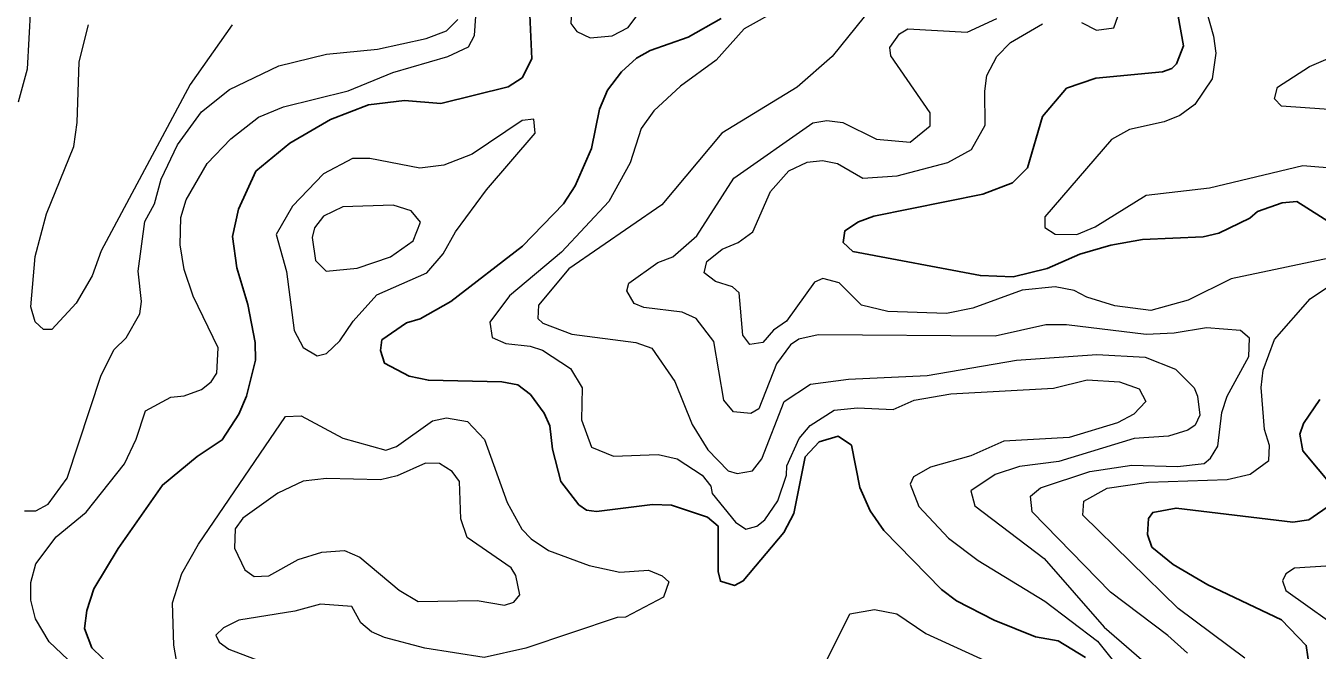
# Model space of a CAD drawing. Extents: x 763.2 to 816.8, y 7896.5 to 7952.7.
# Drawn here: x 785.309 to 788.319, y 7931.715 to 7933.17 of the extents above; entities that cross this region are included whole.
import ezdxf

# ---------------------------------------------------------------- set-up
doc = ezdxf.new("R2010")
doc.units = 0
doc.header["$LTSCALE"] = 0.064
doc.layers.add('1', color=7, linetype='Continuous', lineweight=25)
doc.layers.add('2', color=7, linetype='Continuous', lineweight=13)

msp = doc.modelspace()

# ---------------------------------------------------------------- linework, layer by layer
at = {"layer": '1'}
for points in [[(786.4839, 7933.1954), (786.4886, 7933.0934), (786.4659, 7933.049), (786.433, 7933.0281), (786.2762, 7932.9892), (786.1913, 7932.9957), (786.1076, 7932.9862), (786.0189, 7932.9521), (785.9245, 7932.8967), (785.8449, 7932.8311), (785.8042, 7932.7427), (785.7906, 7932.6786), (785.8002, 7932.6063), (785.8265, 7932.5201), (785.843, 7932.432), (785.8441, 7932.3906), (785.8228, 7932.3064), (785.8051, 7932.2644), (785.7666, 7932.2047), (785.7081, 7932.1657), (785.6273, 7932.0993), (785.5236, 7931.9519), (785.467, 7931.8575), (785.4512, 7931.8074), (785.4454, 7931.7649), (785.4629, 7931.7203), (785.5104, 7931.673)], [(786.517, 7932.2671), (786.4854, 7932.3103), (786.4553, 7932.3332), (786.4181, 7932.3401), (786.2472, 7932.3438), (786.2023, 7932.3536), (786.1451, 7932.3835), (786.1356, 7932.413), (786.1383, 7932.4378), (786.1958, 7932.4776), (786.2282, 7932.4868), (786.2998, 7932.5274), (786.4663, 7932.6561), (786.5622, 7932.7552), (786.589, 7932.797), (786.6277, 7932.8839), (786.6461, 7932.9758), (786.6646, 7933.0204), (786.6971, 7933.0626), (786.7322, 7933.0947), (786.7638, 7933.1125), (786.8527, 7933.144), (786.9293, 7933.1871)], [(787.2498, 7932.713), (787.2858, 7932.7262), (787.5396, 7932.7773), (787.6089, 7932.8042), (787.6441, 7932.8388), (787.679, 7932.9591), (787.7347, 7933.0251), (787.8027, 7933.0484), (787.9588, 7933.0632), (787.9803, 7933.0706), (787.9908, 7933.0814), (788.0073, 7933.1238), (787.9953, 7933.1924)], [(788.3908, 7932.6851), (788.2718, 7932.7605), (788.2374, 7932.7576), (788.1799, 7932.7374), (788.1619, 7932.7221), (788.0894, 7932.6864), (788.0533, 7932.6785), (787.912, 7932.6721), (787.838, 7932.6588), (787.7657, 7932.6374), (787.6894, 7932.6044), (787.6105, 7932.585), (787.5341, 7932.588), (787.2367, 7932.6443), (787.2143, 7932.6649), (787.218, 7932.6925), (787.2498, 7932.713)], [(788.3567, 7932.0939), (788.2853, 7932.179), (788.2787, 7932.2183), (788.2869, 7932.243), (788.325, 7932.299)], [(786.6154, 7932.0411), (786.5978, 7932.0537), (786.5561, 7932.1075), (786.5364, 7932.183), (786.5303, 7932.2377), (786.517, 7932.2671)], [(787.7786, 7931.6974), (787.7155, 7931.7363), (787.6621, 7931.7457), (787.566, 7931.7842), (787.4783, 7931.8296), (787.4431, 7931.8558), (787.3089, 7931.9933), (787.277, 7932.0395), (787.253, 7932.0936), (787.2336, 7932.1924), (787.2021, 7932.2132), (787.1584, 7932.2005), (787.1251, 7932.1651), (787.0989, 7932.0328), (787.0758, 7931.9891), (786.9813, 7931.8761), (786.9611, 7931.8655), (786.9279, 7931.8753), (786.9229, 7931.8981), (786.9225, 7932.004), (786.8979, 7932.0243), (786.814, 7932.0525), (786.7698, 7932.054), (786.6391, 7932.0377), (786.6154, 7932.0411)], [(788.3837, 7931.3489), (788.3122, 7931.2976), (788.1733, 7931.1666), (788.0928, 7931.1406), (788.0715, 7931.1546), (788.0649, 7931.1998), (788.1252, 7931.2958), (788.2189, 7931.3989), (788.2692, 7931.4904), (788.29, 7931.5643), (788.3013, 7931.6728), (788.2934, 7931.7256), (788.2361, 7931.7856), (788.0641, 7931.867), (787.9833, 7931.9139), (787.9335, 7931.9547), (787.9237, 7931.9845), (787.9255, 7932.0217), (787.9359, 7932.0358), (787.99, 7932.0458), (788.262, 7932.013), (788.2992, 7932.0185), (788.3526, 7932.0548)]]:
    msp.add_lwpolyline(points, dxfattribs=at)
at = {"layer": '2'}
for points in [[(785.4211, 7931.6788), (785.3632, 7931.734), (785.3312, 7931.7877), (785.3204, 7931.8312), (785.3204, 7931.8726), (785.3319, 7931.916), (785.3795, 7931.9784), (785.449, 7932.0365), (785.5384, 7932.1489), (785.5659, 7932.2063), (785.5877, 7932.2722), (785.6468, 7932.3045), (785.6775, 7932.3076), (785.7185, 7932.3223), (785.7409, 7932.34), (785.7541, 7932.3607), (785.7574, 7932.4191), (785.6988, 7932.5399), (785.6779, 7932.602), (785.6688, 7932.6595), (785.6702, 7932.7231), (785.6822, 7932.7647), (785.7312, 7932.8495), (785.7866, 7932.9068), (785.8509, 7932.9569), (785.9093, 7932.9811), (786.0599, 7933.0182), (786.1642, 7933.0612), (786.2926, 7933.099), (786.3409, 7933.1213), (786.3543, 7933.1477), (786.3688, 7933.3508)], [(785.3233, 7933.2843), (785.3119, 7933.0693), (785.2912, 7932.9922)], [(788.0503, 7933.2433), (788.0777, 7933.146), (788.0828, 7933.1065), (788.0745, 7933.0463), (788.0342, 7932.9866), (787.9985, 7932.961), (787.9623, 7932.9464), (787.8815, 7932.9285), (787.8396, 7932.9048), (787.6841, 7932.7247), (787.6841, 7932.6997), (787.7085, 7932.6842), (787.759, 7932.6835), (787.8016, 7932.7016), (787.9205, 7932.7753), (788.0679, 7932.7925), (788.2854, 7932.8442), (788.3705, 7932.8379)], [(787.0723, 7933.2126), (786.9835, 7933.1632), (786.9182, 7933.09), (786.8351, 7933.0298), (786.7723, 7932.9722), (786.7433, 7932.931), (786.7178, 7932.8508), (786.6674, 7932.7603), (786.5578, 7932.6425), (786.4362, 7932.5405), (786.3902, 7932.4789), (786.3958, 7932.4435), (786.4275, 7932.4294), (786.4845, 7932.4236), (786.5128, 7932.4141), (786.5784, 7932.3716), (786.6053, 7932.326), (786.6039, 7932.2513), (786.6271, 7932.1876), (786.679, 7932.1665), (786.7829, 7932.1707), (786.8272, 7932.1606), (786.8852, 7932.1224), (786.9057, 7932.0969), (786.9083, 7932.0801), (786.9633, 7932.0133), (786.9868, 7931.9969), (787.0129, 7932.0035), (787.0314, 7932.0184), (787.0615, 7932.0628), (787.0817, 7932.1225), (787.0826, 7932.1441), (787.1112, 7932.208), (787.137, 7932.2385), (787.1933, 7932.2738), (787.2475, 7932.2793), (787.3304, 7932.276), (787.3795, 7932.2972), (787.4652, 7932.3118), (787.7047, 7932.3256), (787.7827, 7932.3449), (787.8584, 7932.3399), (787.9044, 7932.3242), (787.9199, 7932.2945), (787.8913, 7932.2648), (787.8539, 7932.2444), (787.7408, 7932.2104), (787.5882, 7932.2019), (787.512, 7932.1673), (787.418, 7932.1413), (787.378, 7932.119), (787.37, 7932.1015), (787.3903, 7932.0496), (787.4598, 7931.9757), (787.5288, 7931.9234), (787.6841, 7931.8285), (787.8068, 7931.7352), (787.8508, 7931.6815)], [(785.3058, 7932.0395), (785.3323, 7932.0393), (785.3606, 7932.0553), (785.4054, 7932.1159), (785.4845, 7932.3558), (785.5149, 7932.4159), (785.5425, 7932.4426), (785.5741, 7932.4988), (785.5783, 7932.5274), (785.5702, 7932.5979), (785.5864, 7932.7141), (785.6084, 7932.7555), (785.6242, 7932.8127), (785.6625, 7932.8928), (785.7181, 7932.9694), (785.7838, 7933.0219), (785.8984, 7933.0767), (786.0099, 7933.104), (786.1282, 7933.1157), (786.242, 7933.1407), (786.2893, 7933.1582), (786.3158, 7933.185)], [(787.2629, 7933.1913), (787.1883, 7933.0987), (787.1067, 7933.027), (786.931, 7932.9201), (786.7916, 7932.7531), (786.5749, 7932.6035), (786.5041, 7932.5189), (786.5022, 7932.4875), (786.5143, 7932.4769), (786.5815, 7932.4511), (786.7311, 7932.4318), (786.7684, 7932.4184), (786.822, 7932.3406), (786.8622, 7932.2408)], [(788.0164, 7931.7078), (787.9708, 7931.749), (787.8369, 7931.8498), (787.6545, 7932.0372), (787.6508, 7932.0737), (787.6739, 7932.0933), (787.7894, 7932.1313), (787.8873, 7932.146), (787.9932, 7932.1429), (788.0556, 7932.15), (788.0707, 7932.1621), (788.0878, 7932.19), (788.0964, 7932.2688), (788.1089, 7932.3067), (788.16, 7932.3993), (788.1616, 7932.4418), (788.1402, 7932.4598), (788.0609, 7932.4664), (787.9859, 7932.4535), (787.9202, 7932.4502), (787.735, 7932.4732), (787.6862, 7932.4729), (787.5685, 7932.4469), (787.1555, 7932.4497), (787.1105, 7932.4393), (787.091, 7932.4261), (787.0588, 7932.3821), (787.0172, 7932.2774), (786.9991, 7932.2665), (786.9585, 7932.2699), (786.9361, 7932.2973), (786.9129, 7932.4339), (786.8715, 7932.488), (786.8387, 7932.5026), (786.7491, 7932.5138), (786.7271, 7932.5225), (786.7095, 7932.5523), (786.7145, 7932.5703), (786.7819, 7932.618), (786.8169, 7932.6317), (786.8733, 7932.6803), (786.959, 7932.8151), (787.1433, 7932.9441), (787.1761, 7932.9496), (787.2135, 7932.9448), (787.2917, 7932.9056), (787.3705, 7932.8988), (787.4171, 7932.9373), (787.4171, 7932.9671), (787.325, 7933.1001), (787.3225, 7933.1195), (787.345, 7933.1517), (787.3648, 7933.1631), (787.5028, 7933.1553), (787.5721, 7933.1873)], [(787.7699, 7933.1779), (787.8049, 7933.1602), (787.8448, 7933.1657), (787.8541, 7933.1917)], [(785.7899, 7933.1727), (785.6918, 7933.0335), (785.4847, 7932.6457), (785.4634, 7932.5872), (785.4257, 7932.5233), (785.3695, 7932.4621), (785.3497, 7932.4622), (785.3308, 7932.4797), (785.3205, 7932.5149), (785.3302, 7932.6325), (785.3567, 7932.7318), (785.4204, 7932.889), (785.4287, 7932.9448), (785.4333, 7933.0859), (785.455, 7933.1723)], [(786.8965, 7932.6207), (786.9316, 7932.6493), (786.969, 7932.6649), (787.0032, 7932.6902), (787.0443, 7932.7837), (787.087, 7932.8323), (787.13, 7932.8522), (787.1656, 7932.8559), (787.201, 7932.8491), (787.2601, 7932.8152), (787.3398, 7932.8203), (787.4582, 7932.8518), (787.5129, 7932.8816), (787.5454, 7932.9384), (787.544, 7933.0178), (787.5493, 7933.0545), (787.5722, 7933.0984), (787.6041, 7933.1316), (787.6789, 7933.1746)], [(788.3794, 7932.9727), (788.2359, 7932.9828), (788.2196, 7932.9998), (788.2266, 7933.0272), (788.3011, 7933.0752), (788.4567, 7933.1421)], [(788.3765, 7932.6347), (788.1188, 7932.5804), (788.0182, 7932.5305), (787.9315, 7932.5061), (787.8473, 7932.5177), (787.7823, 7932.5374), (787.7522, 7932.5531), (787.7084, 7932.5617), (787.6311, 7932.5535), (787.516, 7932.512), (787.4549, 7932.4998), (787.3178, 7932.5041), (787.2571, 7932.5189), (787.2048, 7932.5706), (787.167, 7932.5814), (787.1476, 7932.5726), (787.0816, 7932.4816), (787.0518, 7932.4608), (787.0271, 7932.4315), (786.9968, 7932.4268), (786.9801, 7932.4492)], [(786.9801, 7932.4492), (786.9713, 7932.5477), (786.9563, 7932.5613), (786.9165, 7932.5741), (786.8901, 7932.5939), (786.8965, 7932.6207)], [(788.1502, 7931.6958), (787.9953, 7931.8113), (787.7724, 7932.029), (787.7753, 7932.062), (787.8296, 7932.0922), (787.9261, 7932.1066), (788.1092, 7932.1123), (788.1627, 7932.1246), (788.2061, 7932.1567), (788.2078, 7932.1914), (788.1963, 7932.2289), (788.1882, 7932.3268), (788.1933, 7932.367), (788.2199, 7932.439), (788.3027, 7932.5334), (788.3732, 7932.5812)], [(787.0244, 7932.1609), (787.0768, 7932.2945), (787.1379, 7932.3348), (787.2261, 7932.3464), (787.41, 7932.3549), (787.6179, 7932.3909), (787.8052, 7932.4041), (787.9177, 7932.3977), (787.9886, 7932.3698), (788.0321, 7932.3261), (788.0402, 7932.3065), (788.0451, 7932.2622), (788.0348, 7932.2394), (788.0178, 7932.2278), (787.9728, 7932.2135), (787.8925, 7932.2082), (787.7171, 7932.1545), (787.6251, 7932.143), (787.568, 7932.1243), (787.5114, 7932.0864), (787.5211, 7932.0509), (787.6829, 7931.9279), (787.8228, 7931.7685), (787.9382, 7931.6678)], [(785.6657, 7931.659), (785.654, 7931.726), (785.6509, 7931.8246), (785.6723, 7931.8936), (785.7116, 7931.9619), (785.9142, 7932.2595), (785.9507, 7932.2612), (786.0475, 7932.2088), (786.1483, 7932.1808), (786.1731, 7932.1893), (786.2571, 7932.2493), (786.2895, 7932.2562), (786.3386, 7932.2478), (786.3777, 7932.2054), (786.4307, 7932.0586), (786.4648, 7931.997), (786.4867, 7931.9741)], [(786.8622, 7932.2408), (786.8985, 7932.1817), (786.946, 7932.1326), (786.967, 7932.1265), (787.0024, 7932.1327), (787.0244, 7932.1609)], [(786.4867, 7931.9741), (786.5273, 7931.947), (786.6218, 7931.9121), (786.6936, 7931.8963), (786.7606, 7931.901), (786.7922, 7931.8882)], [(786.7922, 7931.8882), (786.8074, 7931.874), (786.7949, 7931.8381), (786.7063, 7931.7916), (786.6871, 7931.7909), (786.474, 7931.7189), (786.3768, 7931.6977), (786.2388, 7931.7191), (786.1447, 7931.7437), (786.1145, 7931.7572), (786.0897, 7931.7783), (786.0685, 7931.8161), (785.996, 7931.8219), (785.9359, 7931.8054), (785.8051, 7931.7841), (785.7694, 7931.7666), (785.7516, 7931.7493), (785.7596, 7931.7333), (785.7821, 7931.7172), (785.8738, 7931.682)], [(788.3515, 7931.9113), (788.266, 7931.9059), (788.246, 7931.8928), (788.2379, 7931.876), (788.2463, 7931.8533), (788.394, 7931.7476)], [(787.1712, 7931.6816), (787.2294, 7931.7994), (787.2872, 7931.809), (787.339, 7931.799), (787.4065, 7931.7533), (787.5712, 7931.6781)]]:
    msp.add_lwpolyline(points, dxfattribs=at)
for points in [[(786.7334, 7933.2399), (786.715, 7933.2731), (786.7001, 7933.2834), (786.6596, 7933.2898), (786.6418, 7933.2864), (786.6101, 7933.2668), (786.5822, 7933.2329), (786.5793, 7933.1755), (786.5931, 7933.1566), (786.6245, 7933.1422), (786.6752, 7933.1472), (786.7126, 7933.1659), (786.7333, 7933.1934)], [(786.3107, 7932.6897), (786.3824, 7932.7876), (786.4964, 7932.9196), (786.4928, 7932.9529), (786.4658, 7932.9496), (786.3491, 7932.8711), (786.2832, 7932.8452), (786.2275, 7932.838), (786.1105, 7932.8607), (786.0704, 7932.8609), (786.0029, 7932.8254), (785.9307, 7932.7497), (785.8924, 7932.6839), (785.9167, 7932.5971), (785.9346, 7932.4599), (785.9556, 7932.4198), (785.9875, 7932.4011), (786.0094, 7932.4063), (786.0406, 7932.436), (786.0718, 7932.4819), (786.1268, 7932.5432), (786.2432, 7932.5945), (786.2818, 7932.6387)], [(786.212, 7932.6689), (786.2289, 7932.7125), (786.2066, 7932.7389), (786.165, 7932.7524), (786.0478, 7932.7483), (786.0024, 7932.7261), (785.9815, 7932.6989), (785.9761, 7932.677), (785.9842, 7932.6228), (786.0087, 7932.5981), (786.0809, 7932.6051), (786.159, 7932.6312)], [(786.3193, 7932.1075), (786.3023, 7932.1313), (786.2727, 7932.1495), (786.2402, 7932.1507), (786.1743, 7932.1212), (786.1354, 7932.1116), (786.0098, 7932.1148), (785.9549, 7932.1085), (785.8962, 7932.0806), (785.8145, 7932.0223), (785.797, 7931.9974), (785.7954, 7931.9523), (785.8196, 7931.9021), (785.841, 7931.8863), (785.8749, 7931.888), (785.9438, 7931.926), (785.9985, 7931.9432), (786.0516, 7931.9471), (786.0874, 7931.9315), (786.1788, 7931.8548), (786.2236, 7931.8277), (786.3607, 7931.8305), (786.4246, 7931.8193), (786.4463, 7931.8263), (786.4604, 7931.8439), (786.4511, 7931.8889), (786.4401, 7931.9067), (786.3373, 7931.9776), (786.3231, 7932.0206)]]:
    msp.add_lwpolyline(points, close=True, dxfattribs=at)

doc.saveas('drawing.dxf')
